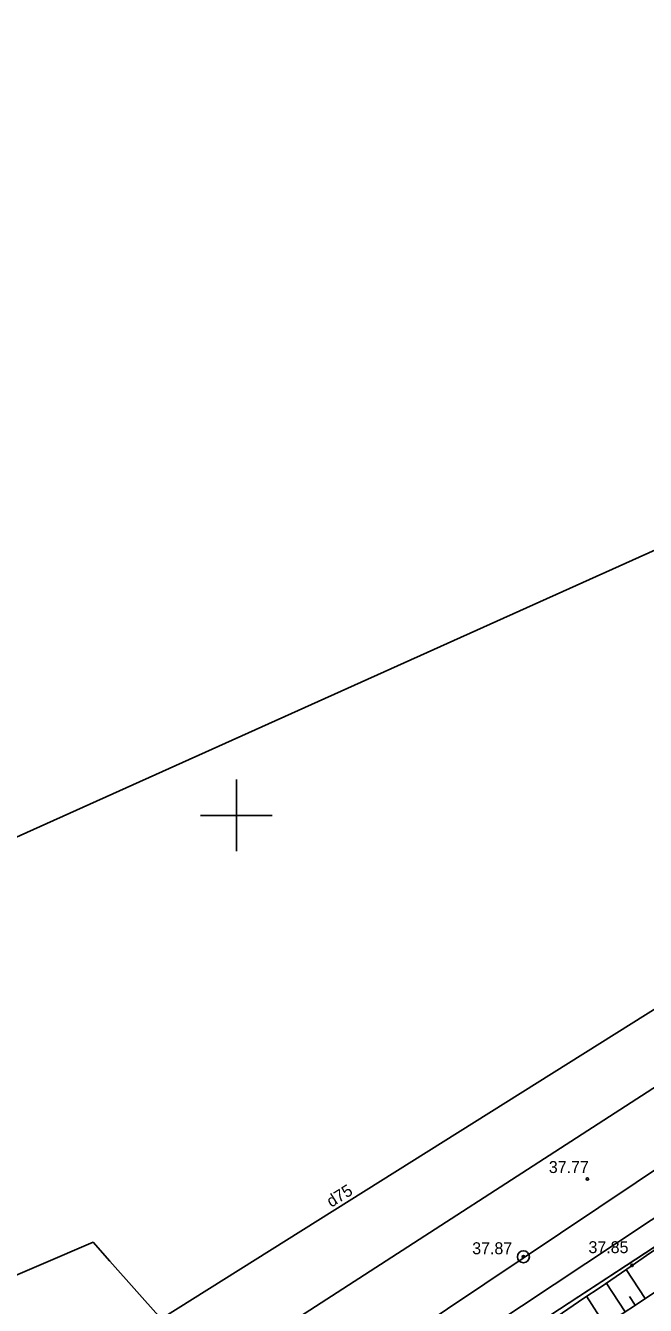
# Model space of a CAD drawing. Extents: x 469981 to 472086, y 246785 to 247785.
# Drawn here: x 470141.2 to 470167.1, y 246929.5 to 246983.1 of the extents above; entities that cross this region are included whole.
import ezdxf

# ---------------------------------------------------------------- set-up
doc = ezdxf.new("R2010")
doc.units = 0
for name, color, linetype in [('DREN_VADP_####_####_#', 7, 'Continuous'), ('DREN_VADP_KLKT_####_#', 7, 'Continuous'), ('DREN_VADP_KLKT_TKST_#', 7, 'Continuous'), ('ELEK_ELEM_####_####_#', 7, 'Continuous'), ('ELEK_VADV_ZSPR_####_#', 7, 'Continuous'), ('GEOD_ELEM_####_####_#', 7, 'Continuous'), ('RAMI_UZMR_####_####_#', 7, 'Continuous'), ('RELJ_AATZ_####_TKST_#', 7, 'Continuous'), ('RELJ_ELEM_####_####_#', 7, 'Continuous'), ('RELJ_NOGA_####_####_#', 7, 'Continuous'), ('RELJ_NOGL_####_####_#', 7, 'Continuous'), ('ROBZ_IERR_####_####_#', 7, 'Continuous'), ('ROBZ_PROJ_####_####_#', 7, 'Continuous')]:
    doc.layers.add(name, color=color, linetype=linetype)

msp = doc.modelspace()

# ---------------------------------------------------------------- linework, layer by layer
at = {"layer": 'DREN_VADP_####_####_#'}
for points in [[(470080.047, 246875.138), (470127.803, 246906.822), (470151.116, 246922.29), (470207.903, 246959.965), (470213.971, 246970.06), (470227.513, 246992.59), (470228.7, 246994.565)], [(470067.964, 246916.336), (470207.556, 246979.116), (470209.528, 246980.003), (470212.802, 246976.95)], [(470068.403, 246899.672), (470144.004, 246932.136), (470144.702, 246931.346), (470146.844, 246928.925)]]:
    msp.add_lwpolyline(points, dxfattribs=at)
at = {"layer": 'DREN_VADP_KLKT_####_#'}
msp.add_lwpolyline([(470072.23, 246882.077), (470123.03, 246913.973), (470146.844, 246928.925), (470197.394, 246960.663), (470212.802, 246976.95), (470229.327, 246994.419)], dxfattribs=at)
at = {"layer": 'ELEK_ELEM_####_####_#'}
for radius in [0.25, 0.0225]:
    msp.add_circle((470162.01, 246931.527), radius, dxfattribs=at)
at = {"layer": 'ELEK_VADV_ZSPR_####_#'}
msp.add_line((470200.795, 246957.454), (470125.528, 246907.054), dxfattribs=at)
at = {"layer": 'GEOD_ELEM_####_####_#'}
for p, q in [((470150, 246951.5), (470150, 246950)), ((470148.5, 246950), (470150, 246950)), ((470150, 246950), (470150, 246948.5)), ((470150, 246950), (470151.5, 246950))]:
    msp.add_line(p, q, dxfattribs=at)
at = {"layer": 'RAMI_UZMR_####_####_#'}
msp.add_lwpolyline([(470081.833, 246858.073), (470071.225, 246873.795), (470075.411, 246878.04), (470140.155, 246920.953), (470236.136, 246982.998), (470257.83, 246999.315), (470274.171, 247013.774), (470358.465, 247102.148), (470367.97, 247107.52), (470388.133, 247118.916), (470465.996, 247150.017), (470560.64, 247175.144), (470793.366, 247232.231)], dxfattribs=at)
at = {"layer": 'RELJ_ELEM_####_####_#'}
for centre in [(470164.691, 246934.783), (470162.01, 246931.528), (470166.558, 246931.167)]:
    msp.add_circle(centre, 0.05, dxfattribs=at)
at = {"layer": 'RELJ_NOGA_####_####_#'}
for p, q in [((470167.1, 246929.774), (470166.304, 246930.996)), ((470166.262, 246929.228), (470165.475, 246930.436)), ((470165.424, 246928.683), (470164.647, 246929.877)), ((470166.681, 246929.501), (470166.444, 246929.866))]:
    msp.add_line(p, q, dxfattribs=at)
for points in [[(470120.845, 246890.769), (470123.591, 246892.466), (470150.351, 246909.177), (470171.26, 246922.106), (470191.149, 246935.734), (470210.204, 246948.514), (470224.202, 246958.074), (470243.113, 246970.411), (470266.522, 246987.913), (470280.536, 247001.251), (470299.823, 247020.383), (470317.592, 247038.544), (470334.877, 247055.828), (470351.425, 247073.192), (470366.151, 247085.967)], [(470131.061, 246906.318), (470145.51, 246915.734), (470167.467, 246930.013), (470172.332, 246933.299), (470177.132, 246936.684), (470181.922, 246940.082), (470186.761, 246943.407), (470191.297, 246946.326)]]:
    msp.add_spline(points, degree=3, dxfattribs=at)
at = {"layer": 'RELJ_NOGL_####_####_#'}
for points in [[(470122.047, 246889.925), (470124.645, 246891.606), (470151.263, 246908.028), (470171.623, 246921.498), (470191.873, 246934.822), (470224.882, 246957.282), (470243.432, 246969.856), (470267.182, 246986.981), (470282.015, 246999.84), (470300.677, 247018.663), (470318.825, 247036.845), (470336.227, 247054.122), (470352.943, 247071.373), (470367.141, 247084.447)], [(470190.54, 246947.358), (470186.009, 246944.41), (470166.558, 246931.167), (470144.931, 246916.663), (470130.438, 246907.22)]]:
    msp.add_spline(points, degree=3, dxfattribs=at)
at = {"layer": 'ROBZ_IERR_####_####_#'}
msp.add_lwpolyline([(470215.754, 247035.932), (470269.149, 247002.795), (470253.618, 246988.247), (470070.591, 246868.587), (470057.777, 246860.214)], dxfattribs=at)
at = {"layer": 'ROBZ_PROJ_####_####_#'}
msp.add_lwpolyline([(470062.774, 246863.479), (470070.591, 246868.587), (470253.618, 246988.247), (470269.149, 247002.795), (470278.124, 247011.202), (470361.554, 247094.257), (470368.265, 247098.262), (470383.103, 247107.116), (470421.395, 247122.632), (470438.432, 247129.536), (470474.818, 247141.882), (470613.752, 247179.765), (470688.303, 247197.106)], dxfattribs=at)

# ---------------------------------------------------------------- texts
at = {"layer": 'DREN_VADP_KLKT_TKST_#'}
msp.add_text('d75', height=0.5, rotation=32.1228, dxfattribs=at).set_placement((470153.97, 246933.576))
at = {"layer": 'RELJ_AATZ_####_TKST_#'}
for s, p in [('37.77', (470163.073, 246935.033)), ('37.87', (470159.867, 246931.634)), ('37.85', (470164.733, 246931.678))]:
    msp.add_text(s, height=0.5, dxfattribs=at).set_placement(p)

doc.saveas('drawing.dxf')
